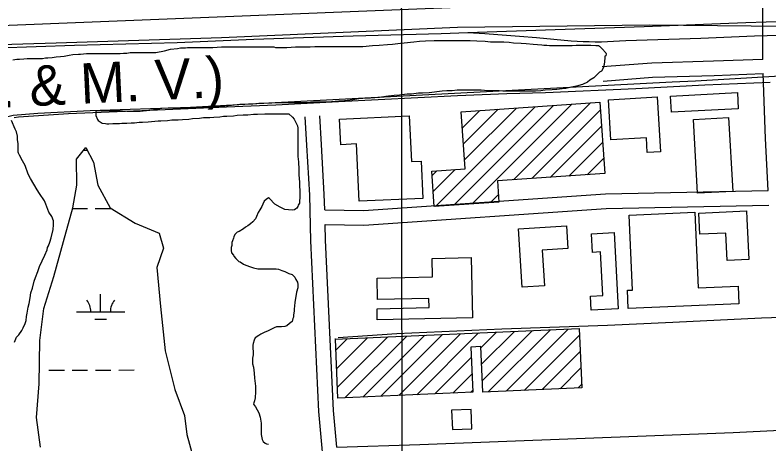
# Model space of a CAD drawing. Extents: x 3313447 to 3351316, y 703786 to 729172.
# Drawn here: x 3327294 to 3328846, y 715337 to 716221 of the extents above; entities that cross this region are included whole.
import ezdxf

# ---------------------------------------------------------------- set-up
doc = ezdxf.new("R2010")
doc.units = 0
for name, color, linetype in [('V-BLDG-OTLN', 7, 'Continuous'), ('V-GRID-MAJR', 7, 'Continuous'), ('V-RAIL-IDEN', 7, 'Continuous'), ('V-RAIL-TRAK', 7, 'Continuous'), ('V-ROAD-CNTR', 7, 'Continuous'), ('V-SITE-VEGE', 7, 'Continuous'), ('V-WETL-SWMP', 7, 'Continuous')]:
    doc.layers.add(name, color=color, linetype=linetype)

msp = doc.modelspace()

# ---------------------------------------------------------------- linework, layer by layer
at = {"layer": 'V-BLDG-OTLN'}
for p, q in [((3328319.9, 715881.2), (3328478.4, 716039.7)), ((3328159.2, 715826.5), (3328364.5, 716031.9)), ((3328197.1, 715829.2), (3328402.5, 716034.5)), ((3328217.1, 715955.2), (3328288.5, 716026.6)), ((3328219.4, 715922.2), (3328326.5, 716029.2)), ((3328235.1, 715831.8), (3328440.5, 716037.1)), ((3328357.8, 715883.8), (3328499.2, 716025.2)), ((3328214.8, 715988.3), (3328250.5, 716024)), ((3328395.8, 715886.4), (3328501.5, 715992.1)), ((3328433.8, 715889.1), (3328503.8, 715959)), ((3328471.8, 715891.7), (3328506.1, 715926)), ((3328152.4, 715890.5), (3328162, 715900.1)), ((3328154.7, 715857.5), (3328200, 715902.7)), ((3328273.1, 715834.4), (3328288.9, 715850.2)), ((3328305.1, 715446.1), (3328433, 715574)), ((3327973.1, 715432.2), (3328100.3, 715559.5)), ((3328010, 715433.9), (3328137.2, 715561.1)), ((3328047, 715435.5), (3328174.2, 715562.7)), ((3328084, 715437.1), (3328211.2, 715564.3)), ((3328120.9, 715438.7), (3328248.1, 715565.9)), ((3328252.9, 715535.3), (3328285.1, 715567.5)), ((3328254.4, 715501.4), (3328322.1, 715569.1)), ((3328255.8, 715467.5), (3328359, 715570.7)), ((3328268.1, 715444.5), (3328396, 715572.4)), ((3328342.1, 715447.7), (3328456, 715561.7)), ((3327954.3, 715530.5), (3327977.9, 715554.1)), ((3327956, 715492.4), (3328019.6, 715555.9)), ((3327957.7, 715454.2), (3328061.2, 715557.8)), ((3328379.1, 715449.3), (3328457.5, 715527.8)), ((3328157.9, 715440.3), (3328233.2, 715515.6)), ((3328194.9, 715441.9), (3328234.7, 715481.8)), ((3328416, 715450.9), (3328459, 715493.9)), ((3328453, 715452.6), (3328460.5, 715460)), ((3328231.8, 715443.5), (3328236.2, 715447.9))]:
    msp.add_line(p, q, dxfattribs=at)
for points in [[(3328643.4, 716053.7), (3328781.1, 716060.9), (3328782.9, 716027.6), (3328645.2, 716020.4)], [(3328212.6, 716021.4), (3328498.1, 716041.1), (3328508.3, 715894.2), (3328287, 715878.9), (3328290, 715835.6), (3328156.9, 715826.4), (3328151.8, 715899.4), (3328220.7, 715904.1)], [(3328515.8, 716046.2), (3328616.3, 716052.3), (3328623.1, 715939), (3328595.5, 715937.4), (3328593.7, 715968.1), (3328520.8, 715963.7)], [(3328133.2, 715843.1), (3328002.2, 715837.2), (3327996.9, 715955.1), (3327964.3, 715953.6), (3327962, 716006.4), (3328105.6, 716012.9), (3328109.8, 715918.8), (3328129.7, 715919.7)], [(3328763.1, 716009.8), (3328771.5, 715857.6), (3328699, 715853.6), (3328690.6, 716005.8)], [(3328784.2, 715626.2), (3328556.4, 715616.1), (3328554.7, 715653.9), (3328565.4, 715654.4), (3328558.5, 715808.6), (3328693.7, 715814.6), (3328700.6, 715658.9), (3328782.6, 715662.5)], [(3328800.5, 715800.7), (3328804.6, 715717.2), (3328759.9, 715715), (3328757.1, 715771.7), (3328703.9, 715769.1), (3328701.7, 715812.6), (3328799.7, 715817.4)], [(3328338, 715660.3), (3328330.6, 715780.3), (3328429.1, 715786.4), (3328432, 715739.9), (3328379.5, 715736.7), (3328384, 715663.1)], [(3328527.1, 715772.7), (3328535.9, 715615.7), (3328480.3, 715612.6), (3328478.7, 715641.5), (3328504.3, 715643), (3328499.3, 715732.8), (3328482.7, 715731.9), (3328480.6, 715770.1)], [(3328235.7, 715597.1), (3328039.7, 715592.7), (3328039.1, 715615.9), (3328146.2, 715618.3), (3328145.8, 715637.2), (3328040.2, 715634.8), (3328039.3, 715678.7), (3328153.4, 715681.2), (3328152.5, 715719.6), (3328233, 715721.4)], [(3327952.4, 715553), (3328455.5, 715574.9), (3328460.8, 715452.9), (3328256.9, 715444), (3328252.8, 715537.8), (3328232.3, 715536.9), (3328236.3, 715443.7), (3327958.6, 715431.6), (3327953.3, 715553)], [(3328234.2, 715368.6), (3328232.7, 715408.6), (3328192.7, 715407), (3328194.2, 715367.1)]]:
    msp.add_lwpolyline(points, close=True, dxfattribs=at)
at = {"layer": 'V-GRID-MAJR'}
msp.add_spline([(3328090.9, 715239.9), (3328083, 721301.5), (3328075.1, 727363.2), (3328075.1, 727366.3)], degree=3, dxfattribs=at)
at = {"layer": 'V-RAIL-TRAK'}
for points in [[(3328225.9, 716184.8), (3328405.8, 716190.7), (3328589, 716197.3), (3328798.6, 716205.1), (3328840.8, 716206.4), (3329005.4, 716211.7), (3329162.2, 716216.2)], [(3326840.6, 716115.1), (3326852.3, 716118.6), (3326864, 716121.8), (3326875.7, 716124.9), (3326887.5, 716127.8), (3326899.4, 716130.4), (3326911.3, 716132.9), (3326923.2, 716135.1), (3326935.2, 716137.1), (3326947.2, 716138.9), (3326959.3, 716140.5), (3326971.4, 716141.9), (3326983.5, 716143.1), (3326995.6, 716144), (3327007.7, 716144.8), (3327126.4, 716148.7), (3327233.2, 716152.3), (3327257.6, 716153.1), (3327416.1, 716158.6), (3327627.8, 716164.2), (3327785.7, 716170.8), (3327989.9, 716178), (3328171, 716183), (3328225.9, 716184.8)], [(3328225.9, 716184.8), (3328261.4, 716182.6), (3328296.9, 716180.1), (3328332.3, 716177.4), (3328367.8, 716174.5), (3328403.2, 716171.3), (3328438.6, 716167.9), (3328451.1, 716167), (3328463.6, 716166.4), (3328476.1, 716165.9), (3328488.6, 716165.7), (3328501.2, 716165.8), (3328513.7, 716166.1), (3328526.2, 716166.6), (3328538.7, 716167.4), (3328551.2, 716168.4), (3328705.9, 716173.3), (3328816.3, 716177.6), (3328842.8, 716178.3), (3328940.1, 716181.6)], [(3328306.7, 716058.8), (3328386.2, 716061.4), (3328572.3, 716069.6), (3328714.1, 716076.9), (3328848.9, 716082.1)], [(3327291.5, 716010), (3327300.5, 716011), (3327403.4, 716018), (3327571.1, 716024.6), (3327729, 716031.7), (3327830.8, 716035.8), (3327959.7, 716042.9), (3328204.9, 716054.7), (3328306.7, 716058.8)], [(3327959.4, 715556.5), (3328079.8, 715565), (3328296.1, 715574.2), (3328513.8, 715582), (3328648.1, 715587.9), (3328831, 715597), (3328872.2, 715598.4)]]:
    msp.add_lwpolyline(points, dxfattribs=at)
at = {"layer": 'V-ROAD-CNTR'}
for points in [[(3330469.3, 716327.4), (3326509.4, 716168.5)], [(3328833.5, 716129.3), (3328833.7, 716262.4)], [(3327148.8, 716156.8), (3327378.4, 716163.2), (3327719, 716174.1), (3328204.8, 716195.9), (3328599.9, 716200.5), (3328949.4, 716196.8), (3329220.4, 716208.3), (3329356.2, 716207)], [(3328695.2, 716085.1), (3329334.4, 716123.1), (3329688.9, 716128.2), (3329831.7, 716135.3), (3329894.8, 716124.9), (3329950.8, 716111.2), (3330004.7, 716092.1), (3330061.4, 716063.9), (3330116.1, 716029.3), (3330177.9, 715979), (3330225.3, 715926.6), (3330263.9, 715876.4), (3330287.9, 715825.9), (3330303.8, 715774.5), (3330317.8, 715699.4), (3330331.6, 715609.3), (3330342.4, 715459.1), (3330365.1, 715000.7)], [(3328833.4, 716129.3), (3328732.3, 716125.5), (3328604.8, 716121.9), (3328502.4, 716114)], [(3328834.6, 716099.3), (3328733.3, 716095.5), (3328606.4, 716091.9), (3328504.7, 716084.1)], [(3328844.6, 715859.3), (3328839.1, 715966.1), (3328834.2, 716100.3)], [(3326937, 715385.2), (3326935.6, 715461.3), (3326930.7, 715550.9), (3326940.1, 715624.2), (3326945.1, 715679.2), (3326954.7, 715724.4), (3326968.5, 715761.5), (3326981.3, 715793.4), (3327002.6, 715831.8), (3327034.3, 715871.4), (3327073.5, 715905.3), (3327108.1, 715930.6), (3327149.3, 715961.6), (3327195.6, 715987.4), (3327245.5, 716003.6), (3327290.1, 716014.3), (3327340.8, 716018.6), (3327448.5, 716024), (3327654.7, 716031), (3327816.5, 716039.8), (3328647, 716082.9), (3328695.2, 716085.1)], [(3328108.5, 714126.7), (3328098.3, 714484.1), (3328090.2, 714698.1), (3328083.9, 714824.5), (3328081.6, 714863), (3328074.1, 714935.1), (3328053.2, 714991.2), (3328022.8, 715047.8), (3327997.5, 715092), (3327958.4, 715153.9), (3327944.5, 715199.4), (3327933.7, 715244.9), (3327919.4, 715404.5), (3327903.1, 715755.7), (3327900.5, 715849.9), (3327894.7, 715952.7), (3327891.4, 716011.2)], [(3327931.3, 715819.4), (3327930.4, 715851.2), (3327924.6, 715954.3), (3327921.4, 716012.9)], [(3327931.3, 715819.4), (3328011, 715817.9), (3328509.9, 715852.2), (3328844.6, 715859.3)], [(3327932.2, 715789.4), (3328011.7, 715787.9), (3328511.3, 715822.2), (3328846.1, 715829.4)], [(3327956.1, 715330.9), (3327949.4, 715406.5), (3327933.1, 715756.8), (3327932.2, 715789.4)], [(3327956.1, 715330.9), (3328127.2, 715336.1), (3328772.6, 715360.9), (3328869.1, 715365.8)]]:
    msp.add_lwpolyline(points, dxfattribs=at)
at = {"layer": 'V-SITE-VEGE'}
for points in [[(3327289.1, 716128.5), (3327297.6, 716129.8), (3327302.8, 716129.8), (3327312, 716130.5), (3327318.5, 716131.1), (3327350, 716131.2), (3327356.5, 716132.5), (3327361.1, 716132.5), (3327370.3, 716133.2), (3327378.2, 716134.5), (3327387.3, 716135.1), (3327394.5, 716135.8), (3327405, 716137.8), (3327412.9, 716139.1), (3327424, 716140.4), (3327428.6, 716140.4), (3327441.1, 716141.7), (3327509.9, 716141.8), (3327517.1, 716142.5), (3327523.6, 716142.5), (3327530.8, 716143.8), (3327583.9, 716143.8), (3327601.6, 716147.1), (3327614, 716150.4), (3327628.4, 716151.7), (3327634.3, 716153.1), (3327644.8, 716153.1), (3327648.7, 716153.7), (3327701.2, 716153.8), (3327718.8, 716155.1), (3327826.3, 716155.2), (3327830.2, 716153.9), (3327853.2, 716153.9), (3327871.5, 716155.3), (3327901.6, 716155.3), (3327910.8, 716155.9), (3328009.8, 716156), (3328030.1, 716158), (3328043.2, 716158.7), (3328060.9, 716160), (3328071.3, 716160.7), (3328087.1, 716162.7), (3328094.9, 716163.3), (3328114.6, 716165.3), (3328126.4, 716166.6), (3328138.8, 716167.3), (3328156.5, 716168), (3328231.2, 716168), (3328244.3, 716167.4), (3328262, 716166.8), (3328273.1, 716165.5), (3328300, 716165.5), (3328311.1, 716164.8), (3328320.3, 716163.5), (3328336, 716162.9), (3328346.5, 716162.3), (3328360.3, 716161), (3328369.5, 716160.3), (3328378.6, 716159), (3328382.6, 716158.4), (3328389.1, 716158.4)], [(3328389.1, 716158.4), (3328394.4, 716157.7), (3328440.9, 716157.8), (3328449.4, 716158.4), (3328479.5, 716158.4), (3328490, 716157.8), (3328495.3, 716157.8), (3328497.2, 716156.5), (3328502.5, 716151.3), (3328510.3, 716142.8), (3328511, 716140.8), (3328510.3, 716136.9), (3328508.4, 716136.2), (3328508.4, 716131.6), (3328507.1, 716118.5), (3328504.5, 716111.3), (3328501.2, 716105.4), (3328497.3, 716102.8), (3328485.5, 716091.6), (3328477.6, 716086.4), (3328472.4, 716082.4), (3328461.9, 716077.8), (3328450.1, 716073.9), (3328439.6, 716071.9), (3328427.9, 716069.3), (3328420.6, 716068.6), (3328409.5, 716067.3), (3328399.7, 716066.6), (3328385.3, 716066), (3328376.7, 716064.7), (3328365.6, 716064), (3328298.1, 716063.9), (3328290.9, 716064.6), (3328267.3, 716064.6), (3328253.6, 716065.9), (3328204.4, 716065.8), (3328194, 716064.5), (3328182.8, 716064.5), (3328173, 716063.8), (3328146.8, 716060.5), (3328133, 716059.8), (3328124.5, 716059.8), (3328110.1, 716057.9), (3328100.9, 716057.8), (3328085.2, 716055.9), (3328074.1, 716055.2), (3328057, 716053.2), (3328043.9, 716051.2), (3328025.6, 716049.3), (3328019, 716049.2), (3328001.3, 716047.9), (3327989.5, 716045.9), (3327971.9, 716044), (3327960.7, 716043.3), (3327945, 716042), (3327935.8, 716041.3), (3327909, 716041.3), (3327895.2, 716040), (3327833.6, 716039.9), (3327822.5, 716039.2), (3327806.1, 716038.6), (3327795.6, 716038.6)], [(3327795.6, 716038.6), (3327783.2, 716037.2), (3327774.6, 716037.2), (3327763.5, 716036.6), (3327756.3, 716036.6), (3327739.3, 716034.6), (3327725.5, 716033.2), (3327703.9, 716031.9), (3327694.1, 716030.6), (3327669.8, 716030.6), (3327658.7, 716029.9), (3327641, 716028.6), (3327608.9, 716028.6), (3327595.8, 716027.9), (3327583.3, 716025.9), (3327564.3, 716023.3), (3327551.2, 716021.9), (3327523.7, 716021.9), (3327506.7, 716023.2), (3327462.1, 716023.2), (3327460.2, 716021.9), (3327460.2, 716014), (3327463.5, 716005.5), (3327464.8, 716003.5), (3327473.3, 715998.3), (3327479.9, 715997), (3327482.5, 715996.3), (3327487.1, 715996.3), (3327494.9, 715997), (3327508.7, 715997), (3327513.3, 715998.3), (3327523.7, 715998.3), (3327532.9, 715999), (3327539.5, 715999), (3327549.3, 716000.3), (3327555.8, 716000.3), (3327567.6, 716001), (3327588.6, 716003), (3327593.8, 716003), (3327607.6, 716003.7), (3327616.8, 716005), (3327629.9, 716005), (3327638.4, 716005.6), (3327651.5, 716006.3), (3327659.4, 716007.6), (3327673.8, 716008.3), (3327681.6, 716009.6), (3327694.7, 716009.6), (3327703.3, 716010.3), (3327715.1, 716011), (3327722.9, 716012.3), (3327730.1, 716012.3), (3327743.2, 716013), (3327751.1, 716014.3), (3327763.5, 716014.9), (3327772.7, 716014.9), (3327784.5, 716016.3), (3327793, 716016.3), (3327808.1, 716016.9), (3327857.2, 716017), (3327865.1, 716010.4), (3327868.4, 716006.5), (3327875.6, 715992.8), (3327876.3, 715987.5), (3327876.3, 715929.2), (3327877.6, 715918.1), (3327878.3, 715902.4), (3327878.3, 715891.9), (3327879.6, 715876.8), (3327879.6, 715868.9), (3327880.3, 715858.5), (3327880.3, 715844), (3327879.7, 715838.1), (3327879.7, 715832.9), (3327876.4, 715829), (3327875.8, 715826.3), (3327873.8, 715823.1), (3327871.8, 715821.8), (3327869.2, 715819.8), (3327864, 715818.5), (3327849.5, 715820.4), (3327839.7, 715825), (3327828.6, 715831.5), (3327817.4, 715842.7), (3327815.5, 715844), (3327810.9, 715840.7), (3327806.9, 715837.4), (3327803.7, 715830.9), (3327801.7, 715826.3), (3327797.8, 715819.7), (3327794.5, 715813.8), (3327790.6, 715806), (3327788.6, 715800.7), (3327783.4, 715794.8), (3327778.2, 715790.9), (3327772.9, 715786.3), (3327768.3, 715783.7), (3327763.8, 715780.4), (3327755.2, 715775.1), (3327751.3, 715773.2), (3327748, 715770.5)], [(3327292.2, 715547.3), (3327296.8, 715557.2), (3327301.4, 715562.4), (3327307.9, 715570.9), (3327310.6, 715576.2), (3327314.5, 715585.4), (3327316.4, 715591.3), (3327317.1, 715599.8), (3327318.4, 715607), (3327321, 715618.8), (3327323, 715626.6), (3327324.9, 715638.4), (3327326.2, 715648.9), (3327329.5, 715658.1), (3327332.7, 715672.5), (3327336, 715680.4), (3327340.6, 715692.8), (3327343.8, 715702.7), (3327355, 715726.3), (3327359.5, 715737.4), (3327360.8, 715742), (3327362.8, 715745.3), (3327365.4, 715753.1), (3327368, 715761.7), (3327371.9, 715778.7), (3327372.6, 715788.5), (3327372.6, 715797), (3327369.3, 715805.6), (3327363.4, 715814.7), (3327356.8, 715831.1), (3327354.2, 715838.3), (3327350.3, 715844.2), (3327348.3, 715846.8), (3327343.7, 715853.4), (3327339.1, 715860.6), (3327325.3, 715884.1), (3327320.7, 715893.3), (3327314.2, 715911), (3327308.9, 715920.2), (3327303, 715931.9), (3327301, 715936.5), (3327300.4, 715938.5), (3327300.4, 715955.5), (3327299, 715964.7), (3327298.4, 715971.3), (3327296.4, 715980.4), (3327293.8, 715985.7), (3327286.6, 716003.3)], [(3327748, 715770.5), (3327746.1, 715768.6), (3327744.1, 715764), (3327743.5, 715761.4), (3327741.5, 715755.5), (3327740.2, 715752.2), (3327740.2, 715746.3), (3327738.9, 715741.7), (3327738.9, 715735.8), (3327739.6, 715731.2), (3327743.5, 715726), (3327744.2, 715724), (3327748.1, 715719.4), (3327754.6, 715712.9), (3327757.3, 715712.2), (3327763.8, 715707.6), (3327769.1, 715705.7), (3327778.2, 715701.8), (3327784.8, 715699.8), (3327793.3, 715697.8), (3327831.3, 715697.9), (3327835.9, 715697.2), (3327843.1, 715694.6), (3327849, 715692.7), (3327857.5, 715688.7), (3327864.1, 715686.1), (3327870, 715680.9), (3327872, 715676.3), (3327875.2, 715670.4), (3327875.9, 715665.8), (3327875.9, 715658.6), (3327873.3, 715650.1), (3327870, 715628.5), (3327868.7, 715614.7), (3327868.7, 715611.4), (3327866.8, 715602.9), (3327866.8, 715598.3), (3327865.5, 715595.7), (3327864.2, 715589.8), (3327858.9, 715585.2), (3327853.1, 715580.6), (3327849.1, 715579.3), (3327842.6, 715578.6), (3327832.1, 715578.6), (3327827.5, 715576.7), (3327815.1, 715570.1), (3327806.5, 715566.8), (3327800, 715563.5), (3327795.4, 715560.9), (3327788.2, 715555.7), (3327786.2, 715551.1), (3327784.3, 715544.5), (3327783.6, 715540.6), (3327783.7, 715520.9), (3327782.4, 715513.7), (3327782.4, 715502.6), (3327785, 715495.4), (3327786.3, 715482.9), (3327787, 715473.1), (3327789, 715456.1), (3327789, 715444.9), (3327788.3, 715432.5), (3327787, 715425.9), (3327785.1, 715422), (3327784.4, 715419.4), (3327789, 715413.5), (3327795.6, 715401.7), (3327798.2, 715392.5), (3327800.2, 715380.1), (3327800.2, 715363.1), (3327800.8, 715356.5), (3327802.8, 715346.7), (3327804.8, 715342.1), (3327808.7, 715338.8), (3327811.3, 715337.5), (3327815.9, 715336.9)]]:
    msp.add_lwpolyline(points, dxfattribs=at)
at = {"layer": 'V-WETL-SWMP'}
for p, q in [((3327434.7, 715942.3), (3327442.4, 715942.3)), ((3327458.7, 715822.2), (3327490.7, 715822.3)), ((3327412.2, 715822.2), (3327442.7, 715822.2)), ((3327469.9, 715609.7), (3327469.8, 715645.7)), ((3327419.9, 715609.6), (3327519.9, 715609.7)), ((3327457.9, 715594.2), (3327481.9, 715594.2)), ((3327363.2, 715489.4), (3327395.2, 715489.5)), ((3327411.2, 715489.5), (3327443.2, 715489.5)), ((3327459.2, 715489.6), (3327491.2, 715489.6)), ((3327507.2, 715489.6), (3327539.2, 715489.7))]:
    msp.add_line(p, q, dxfattribs=at)
msp.add_lwpolyline([(3327346.1, 715331), (3327337.5, 715392), (3327343.5, 715461.5), (3327344.6, 715550.5), (3327353.1, 715616.3), (3327373.8, 715682.2), (3327393.2, 715754.1), (3327412.6, 715823.7), (3327421.1, 715870), (3327419.9, 715923.6), (3327439.4, 715948.1), (3327455.2, 715917.6), (3327463.8, 715870), (3327489.5, 715823.7), (3327540.7, 715792.1), (3327590.7, 715771.4), (3327599.3, 715740.9), (3327585.9, 715700.7), (3327593.3, 715620.2), (3327603.1, 715528.8), (3327622.7, 715449.5), (3327642.3, 715395.9), (3327647.2, 715356.9), (3327660.7, 715309.6)], dxfattribs=at)
for centre, start, end in [((3327414.6, 715610.1), 359.3115, 40.8552), ((3327525.1, 715610.2), 139.3115, 180.8552)]:
    msp.add_arc(centre, 35.2, start, end, dxfattribs=at)

# ---------------------------------------------------------------- texts
at = {"layer": 'V-RAIL-IDEN'}
msp.add_text('(Y. & M. V.)', height=83, rotation=2.7481, dxfattribs=at).set_placement((3327152.6, 716024.6))

doc.saveas('drawing.dxf')
